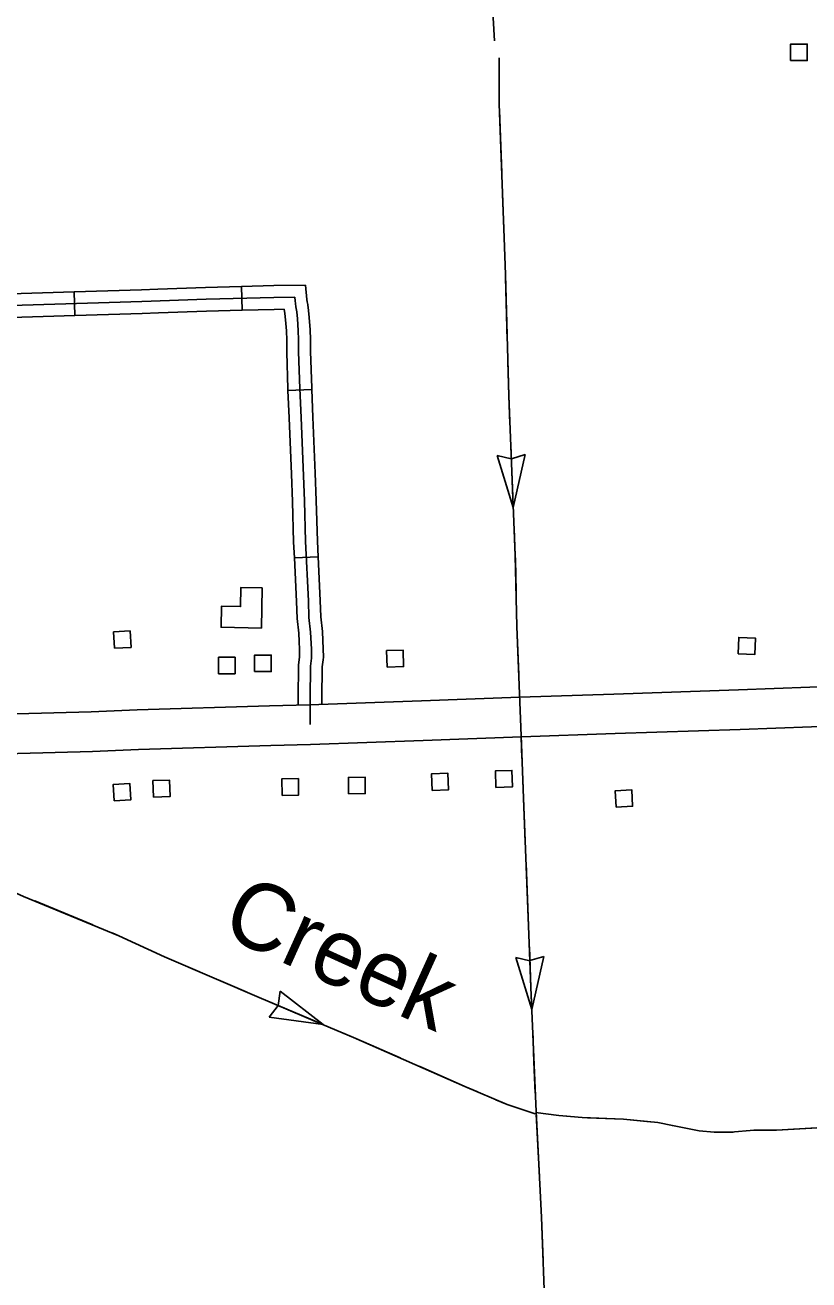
# Model space of a CAD drawing. Extents: x 1084508 to 1142749, y 1057638 to 1093403.
# Drawn here: x 1132050 to 1133602, y 1061710 to 1064194 of the extents above; entities that cross this region are included whole.
import ezdxf

# ---------------------------------------------------------------- set-up
doc = ezdxf.new("R2010")
doc.units = 0
for name, color, linetype in [('Level 15', 7, 'Continuous'), ('Level 35', 7, 'Continuous'), ('Level 43', 7, 'Continuous'), ('Level 45', 7, 'Continuous'), ('Level 5', 7, 'Continuous'), ('Level 56', 7, 'Continuous'), ('Level 58', 7, 'Continuous')]:
    doc.layers.add(name, color=color, linetype=linetype)

msp = doc.modelspace()

# ---------------------------------------------------------------- linework, layer by layer
at = {"layer": 'Level 15'}
for points in [[(1132613.2, 1062849), (1132835.1, 1062856.7), (1133029.8, 1062864), (1133215.4, 1062870.1), (1133462.8, 1062878.4), (1133603.5, 1062883.4), (1133687.6, 1062887.2), (1133868, 1062893.9)], [(1131772.9, 1062824), (1131866.5, 1062826.2), (1132033.1, 1062830.9), (1132180.6, 1062835), (1132271.6, 1062838.7), (1132534.1, 1062846.9), (1132613.2, 1062849)], [(1133870.6, 1062815.5), (1133690.8, 1062808.8), (1133606.7, 1062805), (1133465.5, 1062800), (1133218, 1062791.7), (1133032.6, 1062785.6), (1132837.9, 1062778.3), (1132615.3, 1062770.5)], [(1132615.3, 1062770.5), (1132536.3, 1062768.4), (1132274.4, 1062760.3), (1132183.3, 1062756.6), (1132035.3, 1062752.5), (1131868.6, 1062747.8), (1131774.5, 1062745.5)]]:
    msp.add_lwpolyline(points, dxfattribs=at)
at = {"layer": 'Level 43'}
for p, q in [((1133016.6, 1063239.4), (1132984.6, 1063342.2)), ((1132984.6, 1063342.2), (1133012.5, 1063335.9)), ((1133040.3, 1063344.5), (1133012.9, 1063336)), ((1133016.6, 1063239.4), (1133040.3, 1063344.5)), ((1133053.2, 1062245.7), (1133021.3, 1062348.6)), ((1133021.3, 1062348.6), (1133049.3, 1062342.2)), ((1133077, 1062350.7), (1133049.6, 1062342.3)), ((1133053.2, 1062245.7), (1133077, 1062350.7)), ((1132555.3, 1062281.9), (1132551.3, 1062253.5)), ((1132640.2, 1062215.7), (1132555.3, 1062281.9)), ((1132533.5, 1062230.6), (1132551.2, 1062253.2)), ((1132640.2, 1062215.7), (1132533.5, 1062230.6))]:
    msp.add_line(p, q, dxfattribs=at)
for points in [[(1132988.8, 1064129.7), (1132988.8, 1064067.5)], [(1132988.8, 1064129.7), (1132988.8, 1064038.7), (1132998.3, 1063773.1), (1133000.9, 1063700.9), (1133007.7, 1063460.2), (1133020.5, 1063144.1), (1133023.9, 1063003.8), (1133032.6, 1062771.2), (1133036.7, 1062664), (1133047.4, 1062394.4), (1133051.5, 1062289.2), (1133061.6, 1062043.8), (1133072.4, 1061834.8), (1133079.8, 1061638), (1133088.5, 1061470.8), (1133099.3, 1061203.1), (1133102, 1061139.8), (1133108.1, 1060981.3), (1133121.6, 1060758.2)], [(1132989.3, 1064026.1), (1132993.7, 1063901.9)], [(1132995.1, 1063860.5), (1132998.3, 1063773.1), (1132999.6, 1063736.3)], [(1133001.1, 1063694.9), (1133004.6, 1063570.6)], [(1133005.8, 1063529.2), (1133007.7, 1063460.2), (1133009.9, 1063405)], [(1133011.6, 1063363.6), (1133016.6, 1063239.4)], [(1133018.3, 1063198), (1133020.5, 1063144.1), (1133020.7, 1063135.9)], [(1133020.7, 1063135.9), (1133022.2, 1063073.8)], [(1133023.2, 1063032.3), (1133023.9, 1063003.8), (1133027.5, 1062908.1)], [(1133032.1, 1062785.6), (1133033.7, 1062742.5)], [(1133035.3, 1062701.1), (1133036.7, 1062664), (1133040.1, 1062576.9)], [(1131821.7, 1062566.9), (1131969.6, 1062504.1), (1132047.1, 1062469.5), (1132235.5, 1062391.7), (1132326.2, 1062350.1), (1132362.9, 1062334.3), (1132504, 1062273.3), (1132642, 1062214.9), (1132700.1, 1062190.3), (1132920.8, 1062093.3), (1133004.5, 1062057.7), (1133059.9, 1062038.9)], [(1133041.8, 1062535.5), (1133046.8, 1062411.3)], [(1132069, 1062460.5), (1132183.9, 1062413)], [(1132222.2, 1062397.2), (1132235.5, 1062391.7), (1132326.2, 1062350.1), (1132335.5, 1062346.1)], [(1133048.4, 1062369.9), (1133051.5, 1062289.2), (1133053.3, 1062245.7)], [(1132373.6, 1062329.7), (1132487.7, 1062280.4)], [(1132525.8, 1062264.1), (1132640.2, 1062215.7)], [(1132678.4, 1062199.5), (1132700.1, 1062190.3), (1132735.4, 1062174.8)], [(1133055, 1062204.3), (1133057.5, 1062142.2)], [(1132735.4, 1062174.8), (1132792.3, 1062149.8)], [(1133057.5, 1062142.2), (1133060.1, 1062080.1)], [(1132830.2, 1062133.1), (1132920.8, 1062093.3), (1132944.1, 1062083.4)], [(1132982.2, 1062067.1), (1133004.5, 1062057.7), (1133059.9, 1062038.9)], [(1133060.8, 1062041.5), (1133106.7, 1062035.5), (1133152.7, 1062031.9), (1133234.5, 1062028.3), (1133302.6, 1062021.8), (1133331.8, 1062015.8), (1133384.4, 1062005.6), (1133414.2, 1062002.6), (1133446.4, 1062002.6), (1133493.6, 1062006.8), (1133537.8, 1062006.8), (1133654.2, 1062013.4), (1133741.4, 1062014.6), (1133869.7, 1062024.7), (1133939, 1062023.6), (1134002.9, 1062024.7)], [(1133060.8, 1062041.5), (1133106.7, 1062035.5), (1133122.5, 1062034.3)], [(1133061.9, 1062038.7), (1133068.3, 1061914.6)], [(1133163.8, 1062031.4), (1133234.5, 1062028.3), (1133287.8, 1062023.2)], [(1133328.6, 1062016.4), (1133331.8, 1062015.8), (1133384.4, 1062005.6), (1133414.2, 1062002.6), (1133446.4, 1062002.6), (1133451.7, 1062003.1)], [(1133493, 1062006.8), (1133493.6, 1062006.8), (1133537.8, 1062006.8), (1133617.2, 1062011.3)], [(1133070.4, 1061873.2), (1133072.4, 1061834.8), (1133075.6, 1061749)]]:
    msp.add_lwpolyline(points, dxfattribs=at)
at = {"layer": 'Level 45'}
for p, q in [((1132148.6, 1063619.4), (1132147.1, 1063666.4)), ((1132479.8, 1063629.9), (1132478.5, 1063676.9)), ((1132617.5, 1063473), (1132570.5, 1063470.9)), ((1132630.3, 1063141.8), (1132583.2, 1063139.5))]:
    msp.add_line(p, q, dxfattribs=at)
for points in [[(1132478.5, 1063676.9), (1132542.3, 1063678.6), (1132605, 1063679.6)], [(1132609.5, 1063641), (1132608.6, 1063646.5), (1132608.1, 1063651.2), (1132605, 1063679.6)], [(1130491.5, 1063591), (1130509.8, 1063591.7), (1130541.3, 1063592.3), (1130608.5, 1063594.3), (1130669.5, 1063597), (1130832.9, 1063601.6), (1130973.8, 1063604.7), (1131104.9, 1063608.7), (1131154.6, 1063610.5), (1131174.5, 1063611.3), (1131192.3, 1063612.9), (1131232.7, 1063614.3), (1131281.3, 1063615.9), (1131444.3, 1063619.2), (1131517.2, 1063622.5), (1131576.3, 1063624.9), (1131719.6, 1063629.4), (1132001.1, 1063638.4), (1132281.3, 1063647), (1132408.2, 1063651.5), (1132542.8, 1063655.1), (1132583.9, 1063655.7)], [(1131981.5, 1063661.3), (1132000.3, 1063661.9), (1132147.1, 1063666.4)], [(1132147.1, 1063666.4), (1132280.5, 1063670.6), (1132312.7, 1063671.7)], [(1132312.7, 1063671.7), (1132407.4, 1063675.1), (1132478.5, 1063676.9)], [(1132614.2, 1062809.7), (1132614.2, 1062861.1), (1132614.9, 1062925.6), (1132616.8, 1062940.9), (1132617.2, 1062944.3), (1132616.8, 1062958.8), (1132615.4, 1062992.3), (1132611.9, 1063021.3), (1132611, 1063054.3), (1132605.2, 1063171.8), (1132602.9, 1063252.3), (1132596.5, 1063417.5), (1132593.9, 1063475.1), (1132591.6, 1063547.7), (1132591.4, 1063571.2), (1132590.8, 1063590.1), (1132589.2, 1063613.2), (1132587.7, 1063626.6), (1132586.3, 1063636.9), (1132585.3, 1063643.4), (1132584.7, 1063648.7), (1132583.9, 1063655.7)], [(1132314.4, 1063624.7), (1132408.9, 1063628), (1132479.8, 1063629.9)], [(1132479.8, 1063629.9), (1132543.3, 1063631.5), (1132563.2, 1063631.9)], [(1132570.5, 1063470.8), (1132570.4, 1063474.2), (1132568.1, 1063547.2), (1132567.9, 1063570.7), (1132567.3, 1063589), (1132565.7, 1063611.1), (1132564.4, 1063623.7), (1132563.2, 1063631.9)], [(1132617.5, 1063473), (1132617.4, 1063476), (1132615.2, 1063548.2), (1132614.9, 1063571.7), (1132614.3, 1063591.3), (1132612.6, 1063615.3), (1132611.1, 1063629.5), (1132609.6, 1063640.4), (1132609.5, 1063641)], [(1131983, 1063614.2), (1132001.8, 1063614.8), (1132148.6, 1063619.4)], [(1132148.6, 1063619.4), (1132282, 1063623.5), (1132314.4, 1063624.7)], [(1132577.3, 1063305.4), (1132572.9, 1063416.6), (1132570.5, 1063470.9)], [(1132624.3, 1063307.2), (1132620, 1063418.5), (1132617.5, 1063473)], [(1132583.2, 1063139.5), (1132581.7, 1063170.9), (1132579.3, 1063251.5), (1132577.3, 1063305.4)], [(1132630.3, 1063141.8), (1132628.8, 1063172.7), (1132626.4, 1063253.1), (1132624.3, 1063307.2)], [(1132592.6, 1062974.3), (1132591.9, 1062990.4), (1132588.4, 1063019.6), (1132587.5, 1063053.3), (1132583.2, 1063139.5)], [(1132639.6, 1062976.3), (1132638.9, 1062994.1), (1132635.4, 1063023), (1132634.5, 1063055.2), (1132630.3, 1063141.8)], [(1132590.7, 1062848.4), (1132590.7, 1062861.2), (1132591.4, 1062927.2), (1132593.4, 1062943.8), (1132593.6, 1062945.5), (1132593.2, 1062958), (1132592.6, 1062974.3)], [(1132637.8, 1062849.8), (1132637.8, 1062861), (1132638.4, 1062924.1), (1132640.1, 1062937.9), (1132640.8, 1062943.1), (1132640.3, 1062959.7), (1132639.6, 1062976.3)]]:
    msp.add_lwpolyline(points, dxfattribs=at)
at = {"layer": 'Level 5'}
msp.add_lwpolyline([(1132959.3, 1064506.1), (1132979.4, 1064163)], dxfattribs=at)
at = {"layer": 'Level 56'}
for points in [[(1133565.7, 1064124), (1133565.7, 1064156.7), (1133598.5, 1064156.7), (1133598.5, 1064124)], [(1132227.1, 1062960.6), (1132225.3, 1062993.2), (1132258, 1062995), (1132259.9, 1062962.4)], [(1133461.8, 1062949.6), (1133463.1, 1062982.3), (1133495.9, 1062980.9), (1133494.6, 1062948.3)], [(1132766.6, 1062923.5), (1132765.8, 1062956.1), (1132798.5, 1062957), (1132799.4, 1062924.3)], [(1132433, 1062910.3), (1132433, 1062942.9), (1132465.7, 1062942.9), (1132465.7, 1062910.3)], [(1132504.5, 1062914.4), (1132504.5, 1062947.1), (1132537.2, 1062947.1), (1132537.2, 1062914.4)], [(1132855.8, 1062679.4), (1132854.6, 1062712.1), (1132887.3, 1062713.3), (1132888.5, 1062680.7)], [(1132982.3, 1062685.1), (1132981.2, 1062717.8), (1133014, 1062718.8), (1133015, 1062686.2)], [(1132226.6, 1062658.6), (1132224.6, 1062691.2), (1132257.3, 1062693.2), (1132259.3, 1062660.6)], [(1132304.2, 1062666.1), (1132303.1, 1062698.8), (1132335.9, 1062699.9), (1132337, 1062667.2)], [(1132558.9, 1062669.3), (1132558.3, 1062702), (1132591, 1062702.6), (1132591.6, 1062670)], [(1132690.6, 1062672.6), (1132690.3, 1062705.2), (1132723, 1062705.6), (1132723.4, 1062672.9)], [(1133220.2, 1062646.1), (1133218.3, 1062678.7), (1133251, 1062680.7), (1133252.9, 1062648.1)]]:
    msp.add_lwpolyline(points, close=True, dxfattribs=at)
at = {"layer": 'Level 58'}
msp.add_lwpolyline([(1132517.8, 1063000.6), (1132519.3, 1063080.3), (1132477.3, 1063081.2), (1132476.5, 1063043.4), (1132438.9, 1063044.2), (1132438.1, 1063002.2)], close=True, dxfattribs=at)

# ---------------------------------------------------------------- texts
at = {"layer": 'Level 35'}
msp.add_text('Creek', height=132.58, rotation=335.6278, dxfattribs=at).set_placement((1132433.3, 1062395.7))

doc.saveas('drawing.dxf')
